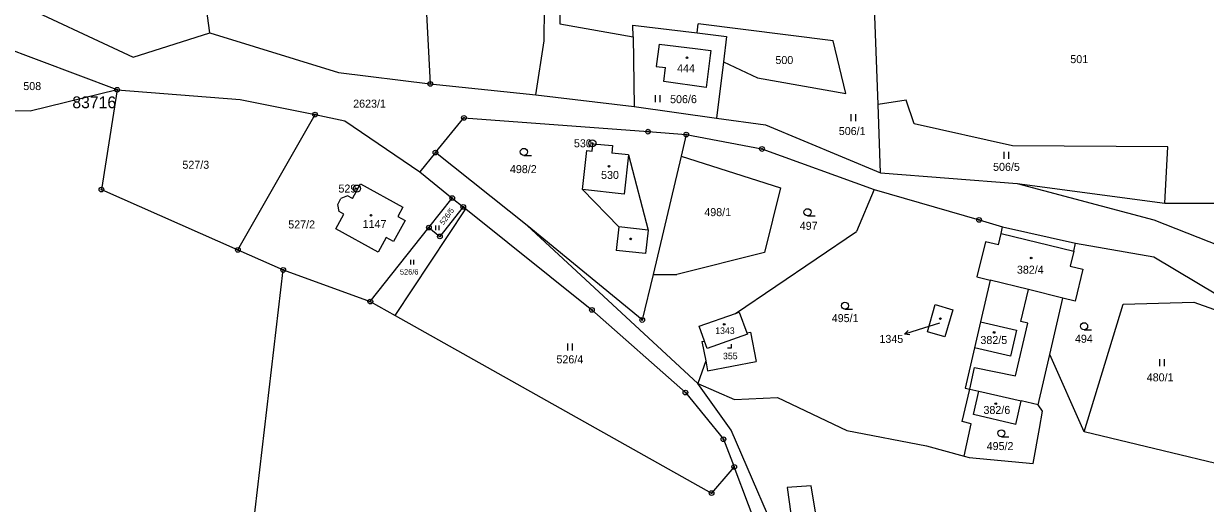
# Model space of a CAD drawing. Extents: x -439246 to -433691, y -1130252 to -1121148.
# Drawn here: x -437055.9 to -436804.9, y -1124310.3 to -1124208.5 of the extents above; entities that cross this region are included whole.
import ezdxf

# ---------------------------------------------------------------- set-up
doc = ezdxf.new("R2010")
doc.units = 0
for name, color, linetype in [('Vrstva 1', 7, 'Continuous'), ('Vrstva 16', 7, 'Continuous'), ('Vrstva 17', 7, 'Continuous'), ('Vrstva 18', 7, 'Continuous'), ('Vrstva 19', 7, 'Continuous'), ('Vrstva 24', 7, 'Continuous'), ('Vrstva 25', 7, 'Continuous'), ('Vrstva 3', 7, 'Continuous'), ('Vrstva 37', 7, 'Continuous'), ('Vrstva 4', 7, 'Continuous'), ('Vrstva 53', 7, 'Continuous')]:
    doc.layers.add(name, color=color, linetype=linetype)

msp = doc.modelspace()

# ---------------------------------------------------------------- linework, layer by layer
at = {"layer": 'Vrstva 1'}
for p, q in [((-436926.41, -1124211.29), (-436926.45, -1124208.78)), ((-436926.45, -1124208.78), (-436912.84, -1124210.44)), ((-436912.84, -1124210.44), (-436912.6, -1124208.52)), ((-436912.84, -1124210.44), (-436906.56, -1124211.2)), ((-436906.56, -1124211.2), (-436907.22, -1124216.57)), ((-436907.22, -1124216.57), (-436908.67, -1124228.51)), ((-436907.22, -1124216.57), (-436900.03, -1124219.98)), ((-436926.17, -1124226.07), (-436908.67, -1124228.51)), ((-436908.67, -1124228.51), (-436898.27, -1124229.96)), ((-436976.93, -1124270.45), (-436961.97, -1124247.81)), ((-436961.97, -1124247.81), (-436962.5, -1124247.38)), ((-436961.97, -1124247.81), (-436935.17, -1124269.25)), ((-436904.7, -1124269.99), (-436878.94, -1124252.63)), ((-436844.09, -1124271.71), (-436842.41, -1124264.94)), ((-436982.23, -1124267.48), (-436976.93, -1124270.45)), ((-436976.93, -1124270.45), (-436909.75, -1124308.14)), ((-436845.21, -1124283.24), (-436842.55, -1124272.08)), ((-436842.55, -1124272.08), (-436844.09, -1124271.71)), ((-436902.25, -1124274.14), (-436901.49, -1124273.99)), ((-436854.93, -1124286.05), (-436853.87, -1124281.48)), ((-436853.87, -1124281.48), (-436845.21, -1124283.24)), ((-436856.54, -1124292.96), (-436854.93, -1124286.05)), ((-436855.88, -1124285.83), (-436854.93, -1124286.05)), ((-436854.58, -1124293.41), (-436856.54, -1124292.96)), ((-436856.12, -1124300.3), (-436854.58, -1124293.41)), ((-436864.09, -1124298.11), (-436856.12, -1124300.3)), ((-436856.12, -1124300.3), (-436855.05, -1124300.59))]:
    msp.add_line(p, q, dxfattribs=at)
for points in [[(-436971.35, -1124186.02), (-436969.5, -1124221.27)], [(-436874.37, -1124225.66), (-436875.83, -1124186.22)], [(-437016.29, -1124210.38), (-437018.06, -1124197.48)], [(-437059.32, -1124203.07), (-437032.58, -1124215.56)], [(-436945.29, -1124212.09), (-436945.25, -1124205.03)], [(-436941.97, -1124202.69), (-436941.97, -1124208.5)], [(-436941.97, -1124208.5), (-436926.41, -1124211.29)], [(-436883.89, -1124212.12), (-436912.6, -1124208.52)], [(-437032.58, -1124215.56), (-437016.29, -1124210.38)], [(-437016.29, -1124210.38), (-436989.01, -1124218.82)], [(-436947.09, -1124223.61), (-436945.29, -1124212.09)], [(-436926.41, -1124211.29), (-436926.17, -1124226.07)], [(-436881.26, -1124223.28), (-436883.89, -1124212.12)], [(-437036.01, -1124222.5), (-437060.84, -1124213.14)], [(-436920.91, -1124212.81), (-436921.49, -1124217.56)], [(-436920.91, -1124212.81), (-436913.25, -1124213.75)], [(-436913.25, -1124213.75), (-436909.94, -1124214.15)], [(-436910.07, -1124215.22), (-436910.9, -1124222.02)], [(-436909.94, -1124214.15), (-436910.07, -1124215.22)], [(-436921.49, -1124217.56), (-436919.5, -1124217.81)], [(-436989.01, -1124218.82), (-436969.5, -1124221.27)], [(-436919.92, -1124220.72), (-436919.5, -1124217.81)], [(-436900.03, -1124219.98), (-436881.26, -1124223.28)], [(-437036.01, -1124222.5), (-437054.48, -1124227.03)], [(-437036.01, -1124222.5), (-437039.35, -1124243.71)], [(-437036.01, -1124222.5), (-437009.85, -1124224.58)], [(-436969.5, -1124221.27), (-436947.09, -1124223.61)], [(-436910.9, -1124222.02), (-436919.92, -1124220.72)], [(-437009.85, -1124224.58), (-436993.97, -1124227.79)], [(-436947.09, -1124223.61), (-436926.17, -1124226.07)], [(-436868.44, -1124224.74), (-436874.37, -1124225.66)], [(-436866.7, -1124229.72), (-436868.44, -1124224.74)], [(-437054.48, -1124227.03), (-437064.81, -1124226.98)], [(-436873.84, -1124240.15), (-436874.37, -1124225.66)], [(-437010.36, -1124256.52), (-436993.97, -1124227.79)], [(-436993.97, -1124227.79), (-436987.64, -1124229.07)], [(-436987.64, -1124229.07), (-436971.73, -1124239.91)], [(-436968.41, -1124235.83), (-436962.34, -1124228.47)], [(-436962.34, -1124228.47), (-436923.25, -1124231.4)], [(-436898.27, -1124229.96), (-436873.84, -1124240.15)], [(-436845.81, -1124234.4), (-436866.7, -1124229.72)], [(-436923.25, -1124231.4), (-436915.13, -1124232.01)], [(-436915.13, -1124232.01), (-436916.23, -1124236.63)], [(-436915.13, -1124232.01), (-436899.04, -1124235.08)], [(-436935.14, -1124235.51), (-436934.97, -1124233.97)], [(-436934.97, -1124233.97), (-436930.8, -1124234.37)], [(-436930.8, -1124234.37), (-436930.96, -1124236)], [(-436899.04, -1124235.08), (-436875.2, -1124243.67)], [(-436812.86, -1124234.63), (-436845.81, -1124234.4)], [(-436813.46, -1124246.55), (-436812.86, -1124234.63)], [(-436968.41, -1124235.83), (-436971.73, -1124239.91)], [(-436948.89, -1124251.36), (-436968.41, -1124235.83)], [(-436937.13, -1124243.69), (-436936.23, -1124235.39)], [(-436936.23, -1124235.39), (-436935.14, -1124235.51)], [(-436927.38, -1124236.35), (-436930.96, -1124236)], [(-436927.38, -1124236.35), (-436923.21, -1124252.33)], [(-436916.23, -1124236.63), (-436922.19, -1124261.72)], [(-436916.23, -1124236.63), (-436895.11, -1124243.34)], [(-436971.73, -1124239.91), (-436964.84, -1124245.5)], [(-436873.84, -1124240.15), (-436844.83, -1124242.4)], [(-436986.04, -1124245.56), (-436984.33, -1124242.45)], [(-436984.33, -1124242.45), (-436975.33, -1124247.41)], [(-436844.83, -1124242.4), (-436815.8, -1124250.1)], [(-436844.83, -1124242.4), (-436813.46, -1124246.55)], [(-437039.35, -1124243.71), (-437010.36, -1124256.52)], [(-436987.05, -1124245), (-436988.47, -1124245.62)], [(-436986.04, -1124245.56), (-436987.05, -1124245)], [(-436937.13, -1124243.69), (-436929.47, -1124251.64)], [(-436895.11, -1124243.34), (-436898.52, -1124257.05)], [(-436875.2, -1124243.67), (-436878.94, -1124252.63)], [(-436875.2, -1124243.67), (-436852.92, -1124250.15)], [(-436989.15, -1124246.85), (-436988.47, -1124245.62)], [(-436988.85, -1124248.35), (-436989.15, -1124246.85)], [(-436975.33, -1124247.41), (-436976.41, -1124249.38)], [(-436969.8, -1124251.77), (-436964.84, -1124245.5)], [(-436962.5, -1124247.38), (-436967.46, -1124253.65)], [(-436964.84, -1124245.5), (-436962.5, -1124247.38)], [(-436813.46, -1124246.55), (-436794.22, -1124246.55)], [(-436989.55, -1124252.02), (-436987.84, -1124248.91)], [(-436987.84, -1124248.91), (-436988.85, -1124248.35)], [(-436974.83, -1124250.25), (-436977.29, -1124254.71)], [(-436976.41, -1124249.38), (-436974.83, -1124250.25)], [(-436852.92, -1124250.15), (-436847.94, -1124251.61)], [(-436815.8, -1124250.1), (-436787.8, -1124261.19)], [(-436980.56, -1124256.97), (-436989.55, -1124252.02)], [(-436982.23, -1124267.48), (-436969.8, -1124251.77)], [(-436969.8, -1124251.77), (-436967.46, -1124253.65)], [(-436912.68, -1124284.84), (-436948.89, -1124251.36)], [(-436924.49, -1124271.39), (-436948.89, -1124251.36)], [(-436929.47, -1124251.64), (-436930.01, -1124256.61)], [(-436923.21, -1124252.33), (-436923.75, -1124257.3)], [(-436848.26, -1124252.99), (-436847.94, -1124251.61)], [(-436847.94, -1124251.61), (-436832.43, -1124255.08)], [(-436978.85, -1124253.86), (-436980.56, -1124256.97)], [(-436977.29, -1124254.71), (-436978.85, -1124253.86)], [(-436851.55, -1124254.79), (-436853.41, -1124262.23)], [(-436848.83, -1124255.45), (-436851.55, -1124254.79)], [(-436848.83, -1124255.45), (-436848.26, -1124252.99)], [(-436832.83, -1124256.79), (-436832.43, -1124255.08)], [(-436832.43, -1124255.08), (-436815.85, -1124257.97)], [(-437010.36, -1124256.52), (-437000.73, -1124260.77)], [(-436923.75, -1124257.3), (-436930.01, -1124256.61)], [(-436898.52, -1124257.05), (-436917.13, -1124261.72)], [(-436832.83, -1124256.79), (-436833.56, -1124259.96)], [(-436833.56, -1124259.96), (-436830.89, -1124260.63)], [(-436815.85, -1124257.97), (-436788.45, -1124274.35)], [(-437008.68, -1124328.71), (-437000.73, -1124260.77)], [(-437000.73, -1124260.77), (-436982.23, -1124267.48)], [(-436922.19, -1124261.72), (-436924.49, -1124271.39)], [(-436922.19, -1124261.72), (-436917.13, -1124261.72)], [(-436853.41, -1124262.23), (-436850.56, -1124262.93)], [(-436830.89, -1124260.63), (-436832.55, -1124267.36)], [(-436850.56, -1124262.93), (-436852.62, -1124271.79)], [(-436842.41, -1124264.94), (-436850.56, -1124262.93)], [(-436835.13, -1124266.73), (-436842.41, -1124264.94)], [(-436837.92, -1124278.73), (-436835.13, -1124266.73)], [(-436832.55, -1124267.36), (-436835.13, -1124266.73)], [(-436822.32, -1124268.05), (-436807.31, -1124267.61)], [(-436807.31, -1124267.61), (-436788.45, -1124274.35)], [(-436935.17, -1124269.25), (-436915.31, -1124286.79)], [(-436912.38, -1124272.68), (-436904.7, -1124269.99)], [(-436904.7, -1124269.99), (-436903.91, -1124269.72), (-436902.25, -1124274.14)], [(-436863.9, -1124273.93), (-436862.23, -1124268.08)], [(-436862.23, -1124268.08), (-436858.53, -1124269.2)], [(-436858.53, -1124269.2), (-436860.23, -1124275)], [(-436830.58, -1124295.16), (-436822.32, -1124268.05)], [(-436911.25, -1124275.86), (-436912.38, -1124272.68)], [(-436852.62, -1124271.79), (-436853.91, -1124277.33)], [(-436902.25, -1124274.14), (-436902.15, -1124274.4), (-436910.68, -1124277.47), (-436911.25, -1124275.86)], [(-436901.49, -1124273.99), (-436900.29, -1124280.17)], [(-436860.23, -1124275), (-436863.9, -1124273.93)], [(-436911.8, -1124275.97), (-436911.25, -1124275.86)], [(-436911.8, -1124275.97), (-436911, -1124280.08)], [(-436853.91, -1124277.33), (-436855.88, -1124285.83)], [(-436911, -1124280.08), (-436912.68, -1124284.84)], [(-436911, -1124280.08), (-436910.6, -1124282.16)], [(-436910.6, -1124282.16), (-436900.29, -1124280.17)], [(-436840.4, -1124289.43), (-436837.92, -1124278.73)], [(-436830.58, -1124295.16), (-436837.92, -1124278.73)], [(-436905.61, -1124294.75), (-436912.68, -1124284.84)], [(-436912.68, -1124284.84), (-436904.89, -1124288.26)], [(-436915.31, -1124286.79), (-436907.22, -1124296.71)], [(-436904.89, -1124288.26), (-436895.74, -1124287.85)], [(-436895.74, -1124287.85), (-436881.04, -1124294.83)], [(-436854.93, -1124286.05), (-436852.99, -1124286.51)], [(-436854.14, -1124291.46), (-436852.99, -1124286.51)], [(-436845.14, -1124293.55), (-436843.99, -1124288.59)], [(-436840.4, -1124289.43), (-436843.99, -1124288.59)], [(-436839.47, -1124290.72), (-436840.4, -1124289.43)], [(-436845.14, -1124293.55), (-436854.14, -1124291.46)], [(-436840.08, -1124294.4), (-436839.47, -1124290.72)], [(-436893.31, -1124323.1), (-436905.61, -1124294.75)], [(-436881.04, -1124294.83), (-436864.09, -1124298.11)], [(-436841.43, -1124301.83), (-436840.08, -1124294.4)], [(-436784.11, -1124306.31), (-436830.58, -1124295.16)], [(-436907.22, -1124296.71), (-436904.93, -1124302.58)], [(-436904.93, -1124302.58), (-436905.88, -1124303.6)], [(-436898.86, -1124318.73), (-436904.93, -1124302.58)], [(-436855.05, -1124300.59), (-436841.43, -1124301.83)], [(-436905.88, -1124303.6), (-436909.75, -1124308.14)], [(-436888.57, -1124306.62), (-436893.72, -1124306.98)], [(-436893.72, -1124306.98), (-436891.09, -1124325.8)], [(-436885.53, -1124325.02), (-436888.57, -1124306.62)]]:
    msp.add_lwpolyline(points, dxfattribs=at)
at = {"layer": 'Vrstva 16'}
msp.add_line((-436865.9, -1124273.48), (-436868.76, -1124274.39), dxfattribs=at)
for points in [[(-436861.37, -1124272.04), (-436865.9, -1124273.48)], [(-436867.65, -1124274.56), (-436868.76, -1124274.39), (-436867.96, -1124273.61)]]:
    msp.add_lwpolyline(points, dxfattribs=at)
at = {"layer": 'Vrstva 24'}
for centre, radius in [((-437036.01, -1124222.5), 0.5), ((-437036.01, -1124222.5), 0.1), ((-436969.5, -1124221.27), 0.5), ((-436969.5, -1124221.27), 0.1), ((-436993.97, -1124227.79), 0.5), ((-436993.97, -1124227.79), 0.1), ((-436962.34, -1124228.47), 0.5), ((-436962.34, -1124228.47), 0.1), ((-436923.25, -1124231.4), 0.5), ((-436923.25, -1124231.4), 0.1), ((-436915.13, -1124232.01), 0.5), ((-436915.13, -1124232.01), 0.1), ((-436935.05, -1124233.87), 0.75), ((-436935.05, -1124233.87), 0.1), ((-436899.04, -1124235.08), 0.5), ((-436899.04, -1124235.08), 0.1), ((-436968.41, -1124235.83), 0.5), ((-436968.41, -1124235.83), 0.1), ((-436985.08, -1124243.48), 0.75), ((-437039.35, -1124243.71), 0.5), ((-437039.35, -1124243.71), 0.1), ((-436985.08, -1124243.48), 0.1), ((-436964.84, -1124245.5), 0.5), ((-436964.84, -1124245.5), 0.1), ((-436962.5, -1124247.38), 0.5), ((-436962.5, -1124247.38), 0.1), ((-436852.92, -1124250.15), 0.5), ((-436852.92, -1124250.15), 0.1), ((-436969.8, -1124251.77), 0.5), ((-436969.8, -1124251.77), 0.1), ((-436967.46, -1124253.65), 0.5), ((-436967.46, -1124253.65), 0.1), ((-437010.36, -1124256.52), 0.5), ((-437010.36, -1124256.52), 0.1), ((-437000.73, -1124260.77), 0.5), ((-437000.73, -1124260.77), 0.1), ((-436982.23, -1124267.48), 0.5), ((-436982.23, -1124267.48), 0.1), ((-436935.17, -1124269.25), 0.5), ((-436935.17, -1124269.25), 0.1), ((-436924.49, -1124271.39), 0.5), ((-436924.49, -1124271.39), 0.1), ((-436915.31, -1124286.79), 0.5), ((-436915.31, -1124286.79), 0.1), ((-436907.22, -1124296.71), 0.5), ((-436907.22, -1124296.71), 0.1), ((-436904.93, -1124302.58), 0.5), ((-436904.93, -1124302.58), 0.1), ((-436909.75, -1124308.14), 0.5), ((-436909.75, -1124308.14), 0.1)]:
    msp.add_circle(centre, radius, dxfattribs=at)
at = {"layer": 'Vrstva 25'}
for p, q in [((-436921.65, -1124225.16), (-436921.65, -1124223.66)), ((-436920.65, -1124225.16), (-436920.65, -1124223.66)), ((-436880.09, -1124229.16), (-436880.09, -1124227.66)), ((-436879.09, -1124229.16), (-436879.09, -1124227.66)), ((-436949.62, -1124236.44), (-436948.02, -1124236.44)), ((-436847.6, -1124237.17), (-436847.6, -1124235.67)), ((-436846.6, -1124237.17), (-436846.6, -1124235.67)), ((-436889.37, -1124249.26), (-436887.77, -1124249.26)), ((-436968.3, -1124252.3), (-436968.3, -1124251.29)), ((-436967.64, -1124252.3), (-436967.64, -1124251.29)), ((-436973.66, -1124259.64), (-436973.66, -1124258.64)), ((-436972.98, -1124259.64), (-436972.98, -1124258.64)), ((-436881.42, -1124269.1), (-436879.82, -1124269.1)), ((-436830.63, -1124273.46), (-436829.03, -1124273.46)), ((-436940.3, -1124277.89), (-436940.3, -1124276.39)), ((-436939.3, -1124277.89), (-436939.3, -1124276.39)), ((-436814.55, -1124281.2), (-436814.55, -1124279.7)), ((-436813.55, -1124281.2), (-436813.55, -1124279.7)), ((-436848.19, -1124296.19), (-436846.59, -1124296.19))]:
    msp.add_line(p, q, dxfattribs=at)
msp.add_lwpolyline([(-436906.34, -1124277.32), (-436905.52, -1124277.32), (-436905.52, -1124276.5)], dxfattribs=at)
for centre, radius in [((-436914.97, -1124215.71), 0.175), ((-436949.62, -1124235.69), 0.75), ((-436931.53, -1124238.74), 0.175), ((-436889.37, -1124248.51), 0.75), ((-436982.08, -1124249.16), 0.175), ((-436926.93, -1124254.16), 0.175), ((-436841.87, -1124258.24), 0.175), ((-436881.42, -1124268.35), 0.75), ((-436907.07, -1124272.3), 0.175), ((-436861.16, -1124271.1), 0.175), ((-436830.63, -1124272.71), 0.75), ((-436849.74, -1124274.03), 0.175), ((-436849.39, -1124289.14), 0.175), ((-436848.19, -1124295.44), 0.75)]:
    msp.add_circle(centre, radius, dxfattribs=at)
at = {"layer": 'Vrstva 3'}
for points in [[(-436920.91, -1124212.81), (-436921.49, -1124217.56)], [(-436920.91, -1124212.81), (-436913.25, -1124213.75)], [(-436913.25, -1124213.75), (-436909.94, -1124214.15)], [(-436910.07, -1124215.22), (-436910.9, -1124222.02)], [(-436909.94, -1124214.15), (-436910.07, -1124215.22)], [(-436921.49, -1124217.56), (-436919.5, -1124217.81)], [(-436919.92, -1124220.72), (-436919.5, -1124217.81)], [(-436910.9, -1124222.02), (-436919.92, -1124220.72)], [(-436935.14, -1124235.51), (-436934.97, -1124233.97)], [(-436934.97, -1124233.97), (-436930.8, -1124234.37)], [(-436930.8, -1124234.37), (-436930.96, -1124236)], [(-436937.13, -1124243.69), (-436936.23, -1124235.39)], [(-436936.23, -1124235.39), (-436935.14, -1124235.51)], [(-436927.38, -1124236.35), (-436930.96, -1124236)], [(-436927.38, -1124236.35), (-436928.28, -1124244.65)], [(-436986.04, -1124245.56), (-436984.33, -1124242.45)], [(-436984.33, -1124242.45), (-436975.33, -1124247.41)], [(-436987.05, -1124245), (-436988.47, -1124245.62)], [(-436986.04, -1124245.56), (-436987.05, -1124245)], [(-436928.28, -1124244.65), (-436937.13, -1124243.69)], [(-436989.15, -1124246.85), (-436988.47, -1124245.62)], [(-436988.85, -1124248.35), (-436989.15, -1124246.85)], [(-436975.33, -1124247.41), (-436976.41, -1124249.38)], [(-436989.55, -1124252.02), (-436987.84, -1124248.91)], [(-436987.84, -1124248.91), (-436988.85, -1124248.35)], [(-436974.83, -1124250.25), (-436977.29, -1124254.71)], [(-436976.41, -1124249.38), (-436974.83, -1124250.25)], [(-436980.56, -1124256.97), (-436989.55, -1124252.02)], [(-436978.85, -1124253.86), (-436980.56, -1124256.97)], [(-436977.29, -1124254.71), (-436978.85, -1124253.86)], [(-436851.55, -1124254.79), (-436853.41, -1124262.23)], [(-436848.83, -1124255.45), (-436851.55, -1124254.79)], [(-436848.83, -1124255.45), (-436848.26, -1124252.99)], [(-436848.26, -1124252.99), (-436832.83, -1124256.79)], [(-436832.83, -1124256.79), (-436833.56, -1124259.96)], [(-436833.56, -1124259.96), (-436830.89, -1124260.63)], [(-436853.41, -1124262.23), (-436850.56, -1124262.93)], [(-436830.89, -1124260.63), (-436832.55, -1124267.36)], [(-436842.41, -1124264.94), (-436850.56, -1124262.93)], [(-436835.13, -1124266.73), (-436842.41, -1124264.94)], [(-436832.55, -1124267.36), (-436835.13, -1124266.73)], [(-436912.38, -1124272.68), (-436904.7, -1124269.99)], [(-436904.7, -1124269.99), (-436903.91, -1124269.72), (-436902.25, -1124274.14)], [(-436863.9, -1124273.93), (-436862.23, -1124268.08)], [(-436862.23, -1124268.08), (-436858.53, -1124269.2)], [(-436858.53, -1124269.2), (-436860.23, -1124275)], [(-436911.25, -1124275.86), (-436912.38, -1124272.68)], [(-436852.62, -1124271.79), (-436853.91, -1124277.33)], [(-436852.62, -1124271.79), (-436844.96, -1124273.56)], [(-436902.25, -1124274.14), (-436902.15, -1124274.4), (-436910.68, -1124277.47), (-436911.25, -1124275.86)], [(-436860.23, -1124275), (-436863.9, -1124273.93)], [(-436844.96, -1124273.56), (-436846.28, -1124279.1)], [(-436846.28, -1124279.1), (-436853.91, -1124277.33)], [(-436854.14, -1124291.46), (-436852.99, -1124286.51)], [(-436852.99, -1124286.51), (-436843.99, -1124288.59)], [(-436845.14, -1124293.55), (-436843.99, -1124288.59)], [(-436845.14, -1124293.55), (-436854.14, -1124291.46)]]:
    msp.add_lwpolyline(points, dxfattribs=at)
at = {"layer": 'Vrstva 37'}
for centre in [(-436914.97, -1124215.71), (-436931.53, -1124238.74), (-436982.08, -1124249.16), (-436841.87, -1124258.24), (-436907.07, -1124272.3), (-436861.16, -1124271.1), (-436849.74, -1124274.03), (-436849.39, -1124289.14)]:
    msp.add_circle(centre, 0.175, dxfattribs=at)
at = {"layer": 'Vrstva 4'}
for p, q in [((-436852.62, -1124271.79), (-436844.96, -1124273.56)), ((-436844.96, -1124273.56), (-436846.28, -1124279.1)), ((-436846.28, -1124279.1), (-436853.91, -1124277.33))]:
    msp.add_line(p, q, dxfattribs=at)
for points in [[(-436927.38, -1124236.35), (-436928.28, -1124244.65)], [(-436928.28, -1124244.65), (-436937.13, -1124243.69)], [(-436923.21, -1124252.33), (-436929.47, -1124251.64)], [(-436848.26, -1124252.99), (-436832.83, -1124256.79)], [(-436852.99, -1124286.51), (-436843.99, -1124288.59)]]:
    msp.add_lwpolyline(points, dxfattribs=at)

# ---------------------------------------------------------------- texts
at = {"layer": 'Vrstva 16'}
for s, p in [('2623/1', (-436985.87, -1124226.3)), ('506/1', (-436882.73, -1124232.12)), ('1345', (-436874.1, -1124276.26))]:
    msp.add_text(s, height=1.7, dxfattribs=at).set_placement(p)
at = {"layer": 'Vrstva 17'}
for s, p in [('530', (-436938.98, -1124234.72)), ('529', (-436989, -1124244.33))]:
    msp.add_text(s, height=1.7, dxfattribs=at).set_placement(p)
at = {"layer": 'Vrstva 18'}
for s, height, p in [('501', 1.7, (-436833.55, -1124216.85)), ('500', 1.7, (-436896.19, -1124217.04)), ('508', 1.7, (-437055.93, -1124222.57)), ('506/6', 1.7, (-436918.56, -1124225.35)), ('527/3', 1.7, (-437022.14, -1124239.28)), ('498/2', 1.7, (-436952.58, -1124240.2)), ('506/5', 1.7, (-436849.96, -1124239.72)), ('498/1', 1.7, (-436911.29, -1124249.34)), ('527/2', 1.7, (-436999.66, -1124251.95)), ('497', 1.7, (-436891.02, -1124252.24)), ('526/6', 1.14, (-436975.94, -1124261.74)), ('495/1', 1.7, (-436884.22, -1124271.84)), ('494', 1.7, (-436832.57, -1124276.22)), ('526/4', 1.7, (-436942.7, -1124280.59)), ('480/1', 1.7, (-436817.32, -1124284.42)), ('495/2', 1.7, (-436851.32, -1124299.01))]:
    msp.add_text(s, height=height, dxfattribs=at).set_placement(p)
msp.add_text('526/5', height=1.14, rotation=53.6896, dxfattribs=at).set_placement((-436966.68, -1124251.3))
at = {"layer": 'Vrstva 19'}
for s, height, p in [('444', 1.7, (-436917.06, -1124218.77)), ('530', 1.7, (-436933.22, -1124241.44)), ('1147', 1.7, (-436983.86, -1124251.86)), ('382/4', 1.7, (-436844.89, -1124261.56)), ('1343', 1.39, (-436908.98, -1124274.35)), ('1345', 0.1, (-436861.5, -1124272.04)), ('382/5', 1.7, (-436852.65, -1124276.49)), ('355', 1.39, (-436907.32, -1124279.73)), ('382/6', 1.7, (-436852, -1124291.34))]:
    msp.add_text(s, height=height, dxfattribs=at).set_placement(p)
at = {"layer": 'Vrstva 53'}
msp.add_text('83716', height=2.5, dxfattribs=at).set_placement((-437045.52, -1124226.42))

doc.saveas('drawing.dxf')
